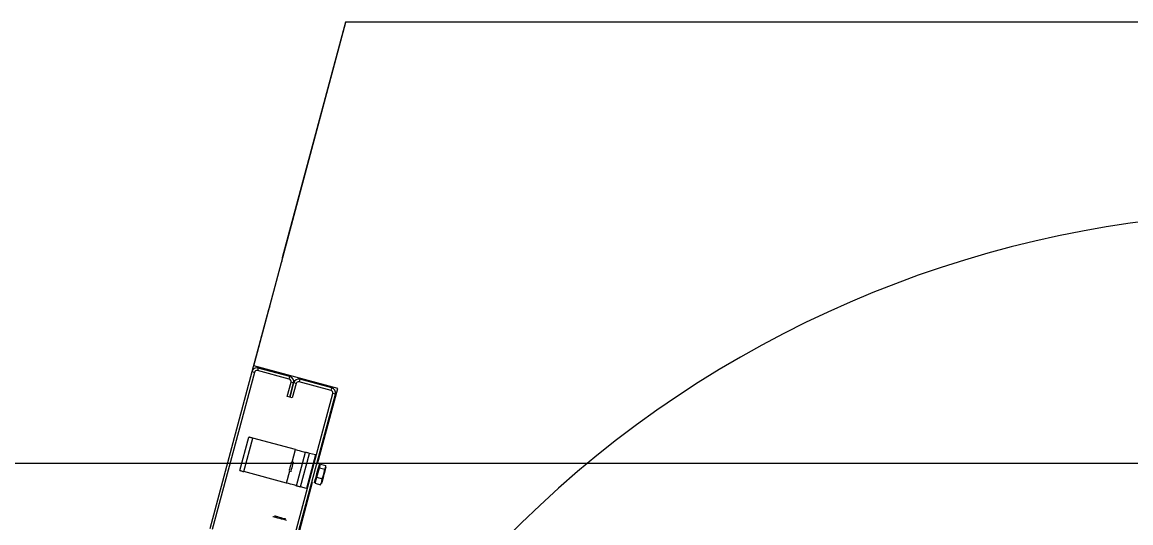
# Model space of a CAD drawing. Extents: x -264205 to -263659, y -1242401 to -1241986.
# Drawn here: x -263852.997 to -263852.388, y -1242240.84 to -1242240.565 of the extents above; entities that cross this region are included whole.
import ezdxf

# ---------------------------------------------------------------- set-up
doc = ezdxf.new("R2010")
doc.units = 0
doc.layers.add('HESCON_OSI_STAVBY_KFA', color=7, linetype='Continuous')
doc.layers.add('SITUACIA_DSP_2D', color=7, linetype='Continuous')

msp = doc.modelspace()

# ---------------------------------------------------------------- linework, layer by layer
at = {"layer": 'HESCON_OSI_STAVBY_KFA'}
msp.add_line((-263792.65279, -1242240.80724), (-263911.52279, -1242240.80724), dxfattribs=at)
at = {"layer": 'SITUACIA_DSP_2D'}
for p, q in [((-263852.86992, -1242240.75378), (-263852.81937, -1242240.56511)), ((-263852.81964, -1242240.56511), (-263852.85431, -1242240.69449)), ((-263852.81937, -1242240.56511), (-263852.81964, -1242240.56511)), ((-263852.30521, -1242240.56511), (-263852.81937, -1242240.56511)), ((-263852.85431, -1242240.69449), (-263852.85454, -1242240.69592)), ((-263852.85454, -1242240.69592), (-263852.85456, -1242240.69643)), ((-263852.86193, -1242240.72294), (-263852.87105, -1242240.75699)), ((-263852.86142, -1242240.72159), (-263852.86193, -1242240.72294)), ((-263852.86118, -1242240.72114), (-263852.86142, -1242240.72159)), ((-263852.82386, -1242240.76612), (-263852.86992, -1242240.75378)), ((-263852.86756, -1242240.75497), (-263852.86793, -1242240.75635)), ((-263852.8505, -1242240.76102), (-263852.86793, -1242240.75635)), ((-263852.85013, -1242240.75964), (-263852.86756, -1242240.75497)), ((-263852.87105, -1242240.75699), (-263852.89417, -1242240.84324)), ((-263852.86968, -1242240.75735), (-263852.89279, -1242240.84361)), ((-263852.86968, -1242240.75735), (-263852.87105, -1242240.75699)), ((-263852.8505, -1242240.76102), (-263852.85013, -1242240.75964)), ((-263852.84462, -1242240.76112), (-263852.84499, -1242240.76249)), ((-263852.82756, -1242240.76717), (-263852.84499, -1242240.76249)), ((-263852.82719, -1242240.76579), (-263852.84462, -1242240.76112)), ((-263852.85158, -1242240.77056), (-263852.84949, -1242240.76276)), ((-263852.84811, -1242240.76313), (-263852.8502, -1242240.77093)), ((-263852.8502, -1242240.77093), (-263852.84811, -1242240.76313)), ((-263852.84811, -1242240.76313), (-263852.84949, -1242240.76276)), ((-263852.84674, -1242240.7635), (-263852.84883, -1242240.7713)), ((-263852.84674, -1242240.7635), (-263852.84811, -1242240.76313)), ((-263852.83494, -1242240.80748), (-263852.82386, -1242240.76612)), ((-263852.82756, -1242240.76717), (-263852.82719, -1242240.76579)), ((-263852.8502, -1242240.77093), (-263852.85158, -1242240.77056)), ((-263852.84883, -1242240.7713), (-263852.8502, -1242240.77093)), ((-263852.84966, -1242240.85517), (-263852.82655, -1242240.76891)), ((-263852.84828, -1242240.85554), (-263852.82517, -1242240.76928)), ((-263852.82517, -1242240.76928), (-263852.82655, -1242240.76891)), ((-263852.8777, -1242240.81116), (-263852.87278, -1242240.79281)), ((-263852.87274, -1242240.79282), (-263852.87278, -1242240.79281)), ((-263852.87262, -1242240.79286), (-263852.87274, -1242240.79282)), ((-263852.87241, -1242240.79291), (-263852.87262, -1242240.79286)), ((-263852.87214, -1242240.79298), (-263852.87241, -1242240.79291)), ((-263852.87181, -1242240.79307), (-263852.87214, -1242240.79298)), ((-263852.87143, -1242240.79318), (-263852.87181, -1242240.79307)), ((-263852.87101, -1242240.79329), (-263852.87143, -1242240.79318)), ((-263852.8755, -1242240.81175), (-263852.87058, -1242240.7934)), ((-263852.87058, -1242240.7934), (-263852.87101, -1242240.79329)), ((-263852.84709, -1242240.7997), (-263852.87058, -1242240.7934)), ((-263852.84892, -1242240.80652), (-263852.84709, -1242240.7997)), ((-263852.84709, -1242240.7997), (-263852.84602, -1242240.79998)), ((-263852.8465, -1242240.81952), (-263852.84159, -1242240.80117)), ((-263852.84602, -1242240.79998), (-263852.84498, -1242240.80026)), ((-263852.84498, -1242240.80026), (-263852.84403, -1242240.80052)), ((-263852.8443, -1242240.82011), (-263852.83938, -1242240.80176)), ((-263852.84403, -1242240.80052), (-263852.8432, -1242240.80074)), ((-263852.8432, -1242240.80074), (-263852.84251, -1242240.80092)), ((-263852.84251, -1242240.80092), (-263852.842, -1242240.80106)), ((-263852.842, -1242240.80106), (-263852.84169, -1242240.80114)), ((-263852.84169, -1242240.80114), (-263852.84159, -1242240.80117)), ((-263852.84154, -1242240.80118), (-263852.84159, -1242240.80117)), ((-263852.84142, -1242240.80122), (-263852.84154, -1242240.80118)), ((-263852.84121, -1242240.80127), (-263852.84142, -1242240.80122)), ((-263852.84094, -1242240.80134), (-263852.84121, -1242240.80127)), ((-263852.83608, -1242240.80265), (-263852.841, -1242240.821)), ((-263852.84061, -1242240.80143), (-263852.84094, -1242240.80134)), ((-263852.84023, -1242240.80154), (-263852.84061, -1242240.80143)), ((-263852.83981, -1242240.80165), (-263852.84023, -1242240.80154)), ((-263852.83938, -1242240.80176), (-263852.83981, -1242240.80165)), ((-263852.83608, -1242240.80265), (-263852.83938, -1242240.80176)), ((-263852.8777, -1242240.81116), (-263852.87766, -1242240.81118)), ((-263852.87766, -1242240.81118), (-263852.87753, -1242240.81121)), ((-263852.87753, -1242240.81121), (-263852.87733, -1242240.81126)), ((-263852.87733, -1242240.81126), (-263852.87706, -1242240.81134)), ((-263852.87706, -1242240.81134), (-263852.87672, -1242240.81143)), ((-263852.87672, -1242240.81143), (-263852.87634, -1242240.81153)), ((-263852.85201, -1242240.81805), (-263852.85023, -1242240.81141)), ((-263852.85052, -1242240.81103), (-263852.85055, -1242240.81112)), ((-263852.8505, -1242240.81094), (-263852.85052, -1242240.81103)), ((-263852.85036, -1242240.81044), (-263852.8505, -1242240.81094)), ((-263852.85016, -1242240.8097), (-263852.85036, -1242240.81044)), ((-263852.84993, -1242240.80883), (-263852.85016, -1242240.8097)), ((-263852.8497, -1242240.80797), (-263852.84993, -1242240.80883)), ((-263852.84951, -1242240.80725), (-263852.8497, -1242240.80797)), ((-263852.84956, -1242240.81128), (-263852.84969, -1242240.81174)), ((-263852.84937, -1242240.81057), (-263852.84956, -1242240.81128)), ((-263852.84938, -1242240.80677), (-263852.84951, -1242240.80725)), ((-263852.84934, -1242240.80661), (-263852.84938, -1242240.80677)), ((-263852.84914, -1242240.80968), (-263852.84937, -1242240.81057)), ((-263852.84888, -1242240.80872), (-263852.84914, -1242240.80968)), ((-263852.84864, -1242240.80782), (-263852.84888, -1242240.80872)), ((-263852.84844, -1242240.80707), (-263852.84864, -1242240.80782)), ((-263852.8483, -1242240.80656), (-263852.84844, -1242240.80707)), ((-263852.84825, -1242240.80637), (-263852.8483, -1242240.80656)), ((-263852.84825, -1242240.80637), (-263852.84825, -1242240.80637)), ((-263852.83532, -1242240.81488), (-263852.83392, -1242240.80964)), ((-263852.83491, -1242240.8115), (-263852.83458, -1242240.81028)), ((-263852.83458, -1242240.81028), (-263852.8343, -1242240.80923)), ((-263852.8343, -1242240.80923), (-263852.83409, -1242240.80843)), ((-263852.83409, -1242240.80843), (-263852.83395, -1242240.80793)), ((-263852.83395, -1242240.80793), (-263852.83391, -1242240.80775)), ((-263852.83392, -1242240.80964), (-263852.8334, -1242240.80768)), ((-263852.83392, -1242240.80964), (-263852.83097, -1242240.81043)), ((-263852.8334, -1242240.80768), (-263852.83045, -1242240.80847)), ((-263852.83145, -1242240.81314), (-263852.83097, -1242240.81043)), ((-263852.83074, -1242240.81062), (-263852.831, -1242240.81159)), ((-263852.83097, -1242240.81043), (-263852.83052, -1242240.80964)), ((-263852.83054, -1242240.80988), (-263852.83074, -1242240.81062)), ((-263852.83042, -1242240.80943), (-263852.83054, -1242240.80988)), ((-263852.83052, -1242240.80964), (-263852.83042, -1242240.80874)), ((-263852.83042, -1242240.80874), (-263852.83045, -1242240.80847)), ((-263852.83039, -1242240.8093), (-263852.83042, -1242240.80943)), ((-263852.95837, -1242241.26811), (-263852.83765, -1242240.81757)), ((-263852.87634, -1242240.81153), (-263852.87593, -1242240.81164)), ((-263852.87593, -1242240.81164), (-263852.8755, -1242240.81175)), ((-263852.85201, -1242240.81805), (-263852.8755, -1242240.81175)), ((-263852.84969, -1242240.81174), (-263852.84972, -1242240.81188)), ((-263852.83657, -1242240.81768), (-263852.83643, -1242240.81717)), ((-263852.83643, -1242240.81717), (-263852.83622, -1242240.81637)), ((-263852.83622, -1242240.81637), (-263852.83594, -1242240.81533)), ((-263852.83621, -1242240.81817), (-263852.83532, -1242240.81488)), ((-263852.83594, -1242240.81533), (-263852.83561, -1242240.81411)), ((-263852.83561, -1242240.81411), (-263852.83526, -1242240.8128)), ((-263852.83532, -1242240.81488), (-263852.83238, -1242240.81567)), ((-263852.83526, -1242240.8128), (-263852.83491, -1242240.8115)), ((-263852.83326, -1242240.81896), (-263852.83259, -1242240.8174)), ((-263852.8325, -1242240.81717), (-263852.83268, -1242240.81784)), ((-263852.83259, -1242240.8174), (-263852.83238, -1242240.81567)), ((-263852.83225, -1242240.81625), (-263852.8325, -1242240.81717)), ((-263852.83238, -1242240.81567), (-263852.83145, -1242240.81314)), ((-263852.83195, -1242240.81515), (-263852.83225, -1242240.81625)), ((-263852.83163, -1242240.81395), (-263852.83195, -1242240.81515)), ((-263852.83131, -1242240.81273), (-263852.83163, -1242240.81395)), ((-263852.831, -1242240.81159), (-263852.83131, -1242240.81273)), ((-263852.85093, -1242240.81834), (-263852.85201, -1242240.81805)), ((-263852.8499, -1242240.81861), (-263852.85093, -1242240.81834)), ((-263852.84895, -1242240.81887), (-263852.8499, -1242240.81861)), ((-263852.84812, -1242240.81909), (-263852.84895, -1242240.81887)), ((-263852.84743, -1242240.81928), (-263852.84812, -1242240.81909)), ((-263852.84692, -1242240.81941), (-263852.84743, -1242240.81928)), ((-263852.84661, -1242240.8195), (-263852.84692, -1242240.81941)), ((-263852.8465, -1242240.81952), (-263852.84661, -1242240.8195)), ((-263852.8465, -1242240.81952), (-263852.84646, -1242240.81954)), ((-263852.84646, -1242240.81954), (-263852.84634, -1242240.81957)), ((-263852.84634, -1242240.81957), (-263852.84613, -1242240.81962)), ((-263852.84613, -1242240.81962), (-263852.84586, -1242240.8197)), ((-263852.84586, -1242240.8197), (-263852.84552, -1242240.81979)), ((-263852.84552, -1242240.81979), (-263852.84514, -1242240.81989)), ((-263852.84514, -1242240.81989), (-263852.84473, -1242240.82)), ((-263852.84473, -1242240.82), (-263852.8443, -1242240.82011)), ((-263852.841, -1242240.821), (-263852.8443, -1242240.82011)), ((-263852.83661, -1242240.81785), (-263852.83657, -1242240.81768)), ((-263852.83621, -1242240.81817), (-263852.83326, -1242240.81896)), ((-263852.83277, -1242240.81821), (-263852.83279, -1242240.81827)), ((-263852.83268, -1242240.81784), (-263852.83277, -1242240.81821)), ((-263852.85942, -1242240.83657), (-263852.85943, -1242240.83657)), ((-263852.85918, -1242240.83664), (-263852.85942, -1242240.83657)), ((-263852.85863, -1242240.83678), (-263852.85918, -1242240.83664)), ((-263852.85783, -1242240.837), (-263852.85863, -1242240.83678)), ((-263852.85856, -1242240.83606), (-263852.85855, -1242240.83607)), ((-263852.85855, -1242240.83607), (-263852.8583, -1242240.83613)), ((-263852.8583, -1242240.83613), (-263852.85776, -1242240.83628)), ((-263852.85684, -1242240.83726), (-263852.85783, -1242240.837)), ((-263852.85776, -1242240.83628), (-263852.85698, -1242240.83649)), ((-263852.85698, -1242240.83649), (-263852.85605, -1242240.83674)), ((-263852.85576, -1242240.83755), (-263852.85684, -1242240.83726)), ((-263852.85605, -1242240.83674), (-263852.85506, -1242240.837)), ((-263852.85468, -1242240.83784), (-263852.85576, -1242240.83755)), ((-263852.85506, -1242240.837), (-263852.85414, -1242240.83725)), ((-263852.85369, -1242240.83811), (-263852.85468, -1242240.83784)), ((-263852.85414, -1242240.83725), (-263852.85337, -1242240.83746)), ((-263852.85289, -1242240.83832), (-263852.85369, -1242240.83811)), ((-263852.85337, -1242240.83746), (-263852.85284, -1242240.8376)), ((-263852.85234, -1242240.83847), (-263852.85289, -1242240.83832)), ((-263852.85284, -1242240.8376), (-263852.8526, -1242240.83766)), ((-263852.8526, -1242240.83766), (-263852.85259, -1242240.83766)), ((-263852.8521, -1242240.83853), (-263852.85234, -1242240.83847)), ((-263852.85209, -1242240.83854), (-263852.8521, -1242240.83853))]:
    msp.add_line(p, q, dxfattribs=at)
for centre, radius, start, end in [((-263852.30474, -1242241.26811), 0.5985, 55.15038, 304.84962), ((-263852.8683, -1242240.75772), 0.00285, 75, 165), ((-263852.8683, -1242240.75772), 0.00143, 75, 165), ((-263852.85087, -1242240.7624), 0.00143, 345, 75), ((-263852.85087, -1242240.7624), 0.00285, 345, 75), ((-263852.84536, -1242240.76387), 0.00285, 75, 165), ((-263852.84536, -1242240.76387), 0.00143, 75, 165), ((-263852.82792, -1242240.76854), 0.00143, 345, 75), ((-263852.82792, -1242240.76854), 0.00285, 345, 75), ((-263852.83383, -1242240.80931), 0.000475, 75, 165), ((-263852.83577, -1242240.81654), 0.000475, 165, 255)]:
    msp.add_arc(centre, radius, start, end, dxfattribs=at)

doc.saveas('drawing.dxf')
